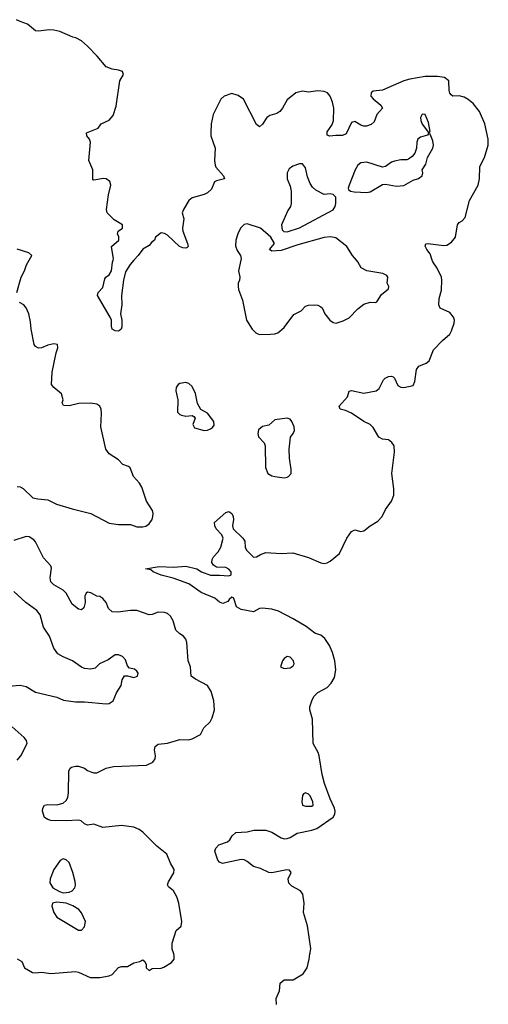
# Model space of a CAD drawing. Header units: inches. Extents: x 2001573 to 2220545, y 644482 to 846830.
# Tile 323 of 656: x 2046367 to 2049420, y 745151 to 751568. Entities that reach past the tile are written whole.
import ezdxf

# ---------------------------------------------------------------- set-up
doc = ezdxf.new("R2010")
doc.units = ezdxf.units.IN
doc.header["$MEASUREMENT"] = 0
doc.layers.add('C0744', color=7, linetype='Continuous')
doc.layers.add('C0745', color=7, linetype='Continuous')

msp = doc.modelspace()

# ---------------------------------------------------------------- linework, layer by layer
at = {"layer": 'C0744', "color": 5}
for points, elevation in [([(2046348, 749790), (2046377, 749890), (2046399.3, 749930), (2046412, 749970), (2046429.3, 750000)], 340), ([(2047111.9, 750000), (2047087.2, 749972.8), (2047056.5, 749923.5), (2047043.2, 749870), (2047031.4, 749770), (2047033.4, 749710), (2047023.2, 749650), (2047031.8, 749610), (2047033.8, 749566.2), (2047028.5, 749551.5), (2047017.7, 749542.3), (2047010, 749538.4), (2046990, 749539.5), (2046969.3, 749550), (2046964.5, 749570), (2046964.5, 749610), (2046957, 749630), (2046873.2, 749770), (2046879, 749790), (2046910, 749822), (2046922, 749878), (2046929.6, 749890.4), (2046950, 749905.5), (2046966, 749930), (2046971.5, 749988.5), (2046975.7, 750000)], 320), ([(2048039.5, 745150), (2048038, 745190), (2048060.2, 745239.8), (2048065.2, 745290), (2048090, 745310.5), (2048150, 745310.7), (2048214, 745350), (2048239.3, 745390), (2048254, 745446), (2048258.7, 745480), (2048259.6, 745486.5), (2048263.8, 745516.2), (2048242.3, 745662.2), (2048216.3, 745750), (2048219.7, 745810), (2048211.3, 745870), (2048196.2, 745890), (2048141.4, 745921.4), (2048121.2, 745941.2), (2048116.1, 745970), (2048135.6, 746010), (2048125.1, 746025.1), (2048107.1, 746027.1), (2048010, 746007.9), (2047990.7, 746010.7), (2047937.2, 746037.2), (2047890, 746049.7), (2047850, 746082.6), (2047830, 746092.2), (2047810, 746094.7), (2047688, 746070), (2047670, 746077.2), (2047657.2, 746090), (2047639.7, 746150), (2047644.4, 746170), (2047664.2, 746190), (2047721.2, 746210), (2047736.3, 746223.7), (2047752.3, 746250), (2047775.3, 746270), (2047850, 746275.8), (2047893.2, 746286.8), (2047970, 746286.5), (2048010, 746273.1), (2048070, 746236), (2048090, 746230.3), (2048110, 746231.4), (2048130, 746238.5), (2048174.4, 746265.6), (2048270, 746285.3), (2048302.7, 746297.3), (2048410, 746370.2), (2048420.9, 746390), (2048422.6, 746410), (2048418, 746430), (2048390, 746490.9), (2048353.6, 746590), (2048338.7, 746650), (2048319.5, 746770), (2048311.8, 746791.8), (2048279, 746850), (2048275.6, 747010), (2048257.8, 747070), (2048258.6, 747090), (2048269.8, 747129.8), (2048283.8, 747156.2), (2048310, 747183.5), (2048370, 747215.4), (2048396.6, 747243.4), (2048418.8, 747281.2), (2048426.3, 747330), (2048419.9, 747390), (2048404.4, 747444.4), (2048385, 747490), (2048355.4, 747535.4), (2048330, 747556.5), (2048290, 747570.7), (2048234, 747614), (2048150, 747663.6), (2048052.6, 747712.6), (2048010, 747726.5), (2047946.6, 747733.4), (2047930.2, 747729.7), (2047890, 747709.4), (2047810, 747725.2), (2047780.5, 747740.5), (2047764, 747790), (2047759.3, 747799.3), (2047750, 747804), (2047731.3, 747790), (2047722.8, 747777.2), (2047690, 747763.7), (2047670, 747772.7), (2047638.9, 747798.9), (2047550, 747835.1), (2047470, 747891.1), (2047367.4, 747927.4), (2047288, 747947.9), (2047237.2, 747970), (2047222.7, 747982.7), (2047186, 747990), (2047275.1, 748004.9), (2047370, 748000.7), (2047450, 748006), (2047521, 747990), (2047551.3, 747970), (2047610, 747947.6), (2047670, 747948.9), (2047730, 747943.6), (2047746, 747950), (2047746, 747970), (2047730, 747986), (2047710, 747997.2), (2047650, 747999.3), (2047630, 748013.2), (2047619.5, 748030), (2047621.3, 748050), (2047630, 748067.3), (2047660.4, 748099.6), (2047677.4, 748130), (2047692, 748190), (2047683.7, 748210), (2047647, 748250), (2047638, 748270), (2047637.2, 748290), (2047710, 748357.1), (2047730, 748363.8), (2047750, 748350.4), (2047758, 748330), (2047760.4, 748310), (2047753.4, 748270), (2047758.8, 748250), (2047820.7, 748190), (2047834.8, 748170), (2047835.5, 748130), (2047846, 748110), (2047890, 748066), (2047910, 748068), (2047936.6, 748083.4), (2047970, 748094.6), (2048070, 748088.2), (2048146.6, 748093.4), (2048250, 748063.1), (2048328.9, 748028.9), (2048350, 748024.4), (2048370, 748028.2), (2048390, 748039.3), (2048451.5, 748090), (2048498, 748190), (2048530, 748233), (2048550, 748243), (2048590, 748232.7), (2048610, 748236.4), (2048649.7, 748270.3), (2048701.3, 748298.7), (2048729.6, 748330.4), (2048750, 748374.8), (2048790, 748430.8), (2048804.2, 748470), (2048804.4, 748510), (2048790.9, 748610), (2048809.7, 748750), (2048806, 748790), (2048792.9, 748812.9), (2048770, 748829.6), (2048730, 748834.7), (2048706.1, 748846.1), (2048671.1, 748910), (2048650, 748929.7), (2048610, 748948.7), (2048530, 749003.1), (2048490, 749021.3), (2048455.3, 749030), (2048449.6, 749050), (2048502, 749110), (2048513.6, 749146.4), (2048530, 749150.4), (2048610, 749134.9), (2048690, 749148.5), (2048710, 749164.9), (2048738.2, 749221.8), (2048748, 749232), (2048770, 749242.3), (2048790, 749245.3), (2048800.3, 749240.3), (2048810, 749230.7), (2048830, 749183.8), (2048850, 749172.4), (2048870, 749170.4), (2048930, 749184.9), (2048941.6, 749210), (2048952.6, 749287.4), (2048967.6, 749310), (2049014.5, 749330), (2049035.9, 749344.1), (2049063.5, 749416.5), (2049122.3, 749477.7), (2049170, 749519.3), (2049181, 749539), (2049198.9, 749590), (2049199.8, 749610), (2049194.6, 749630), (2049170, 749659.8), (2049107, 749687), (2049097.4, 749710), (2049099.7, 749750), (2049115.4, 749804.6), (2049118.5, 749870), (2049115.1, 749890), (2049088, 749947.9), (2049058.9, 749990), (2049055.7, 750000)], 320), ([(2047808.5, 750000), (2047793.4, 749930), (2047800.7, 749890), (2047798.8, 749870), (2047790.7, 749850), (2047790.6, 749829.4), (2047793, 749810), (2047819.2, 749739.2), (2047845.5, 749610), (2047882.8, 749550), (2047906.6, 749526.6), (2047919.9, 749519.9), (2047930, 749516.3), (2048001.5, 749518.5), (2048030, 749520.5), (2048050, 749528), (2048090, 749560.7), (2048154, 749646), (2048201.2, 749670), (2048230, 749700.7), (2048250, 749708.2), (2048290.5, 749710.5), (2048310, 749707.3), (2048330, 749697.3), (2048337.3, 749690), (2048354.8, 749650), (2048388.7, 749608.7), (2048410, 749593.4), (2048430, 749590.4), (2048475.6, 749604.4), (2048514.3, 749625.7), (2048570, 749683), (2048610, 749713.4), (2048650, 749726), (2048685.4, 749725.4), (2048694, 749730), (2048723.7, 749776.3), (2048770, 749814), (2048773.2, 749830), (2048762, 749850), (2048765.2, 749890), (2048760.2, 749900.2), (2048734.2, 749914.2), (2048630, 749931.8), (2048592.7, 749950), (2048569.3, 749990), (2048560.8, 750000)], 340), ([(2046350, 748525.3), (2046370, 748523.7), (2046390, 748513.7), (2046452.7, 748452.8), (2046484.9, 748445), (2046550, 748438.7), (2046606.8, 748410), (2046710, 748379.1), (2046830.2, 748350.2), (2046950, 748286.3), (2047010, 748277.4), (2047090, 748277.1), (2047130, 748263.8), (2047170, 748262), (2047190, 748267.2), (2047210, 748281.6), (2047229.6, 748310), (2047234.7, 748330), (2047236.3, 748350), (2047231.5, 748370), (2047193.6, 748430), (2047162.4, 748522.4), (2047147.6, 748547.6), (2047109.6, 748590), (2047086.8, 748646.8), (2047075.9, 748655.9), (2047039, 748670), (2047010, 748699), (2046950, 748739.3), (2046928, 748768), (2046895.3, 748915.3), (2046901, 749001), (2046898, 749030), (2046889.5, 749049.5), (2046870, 749062.7), (2046829.6, 749069.6), (2046753, 749067), (2046690, 749051.8), (2046652.5, 749052.5), (2046643.7, 749070), (2046649.5, 749090), (2046640.7, 749130), (2046589.7, 749169.7), (2046575.6, 749190), (2046578.3, 749270), (2046603.9, 749396.1), (2046615.1, 749430), (2046612.7, 749450), (2046590, 749456), (2046550, 749446.6), (2046510.3, 749429.6), (2046490, 749427), (2046470, 749437.2), (2046462, 749450), (2046441.1, 749550), (2046438, 749598), (2046427.6, 749650), (2046409.6, 749690), (2046394, 749710), (2046365.7, 749725.7)], 340), ([(2046350, 745446.8), (2046382, 745430), (2046398, 745390), (2046450, 745358), (2046470, 745355.5), (2046510, 745361.3), (2046570, 745352.4), (2046730, 745364.9), (2046750, 745361.6), (2046826.7, 745326.7), (2046890, 745326), (2046950, 745337.1), (2046970, 745346), (2047010, 745390.4), (2047030, 745398.4), (2047070, 745398.8), (2047110, 745421), (2047149, 745431), (2047170, 745442), (2047182, 745430), (2047192, 745410), (2047192, 745390), (2047210, 745372), (2047230, 745384.7), (2047290, 745386.8), (2047306.8, 745393.2), (2047356.6, 745423.4), (2047373.3, 745446.7), (2047373.6, 745470), (2047370.6, 745480), (2047368.6, 745486.5), (2047361.6, 745510), (2047361.1, 745550), (2047386.6, 745633.4), (2047418.3, 745661.7), (2047423.5, 745690), (2047403.8, 745810), (2047391.5, 745851.5), (2047370, 745891.6), (2047337.5, 745917.5), (2047329.8, 745929.8), (2047336.8, 745950), (2047371.3, 746008.7), (2047373.4, 746030), (2047350.7, 746070.7), (2047326.2, 746130), (2047261, 746181), (2047170, 746274), (2047146.3, 746290), (2047110, 746305), (2047030, 746317), (2046910, 746303.5), (2046850, 746324.5), (2046810, 746319.5), (2046790, 746327.3), (2046767.3, 746347.3), (2046750, 746352.1), (2046670, 746346.9), (2046569.8, 746349.8), (2046550, 746355.6), (2046530, 746369.6), (2046515.8, 746410), (2046518, 746430), (2046529.8, 746450.2), (2046550, 746454), (2046610, 746451.7), (2046650, 746463.1), (2046670, 746479.1), (2046680.1, 746499.9), (2046686.2, 746530), (2046688.1, 746670), (2046695.1, 746690), (2046704.2, 746695.8), (2046730, 746702.7), (2046750, 746702.2), (2046790.2, 746690.2), (2046810, 746674.4), (2046830, 746666.7), (2046850, 746660.4), (2046870, 746660.5), (2046930, 746690.7), (2046978, 746702), (2047193.2, 746710), (2047234.5, 746730), (2047249.6, 746750), (2047252, 746770), (2047245.4, 746810), (2047250, 746830.5), (2047270, 746846.4), (2047330, 746852.4), (2047410, 746877.1), (2047470, 746874.9), (2047490, 746880.4), (2047546, 746910), (2047566.5, 746953.5), (2047607.6, 746992.4), (2047621.8, 747018.2), (2047636.2, 747070), (2047632.8, 747130), (2047615.6, 747190), (2047591.9, 747230), (2047513.7, 747270), (2047484, 747290), (2047480.4, 747350), (2047464.8, 747390), (2047456.3, 747510), (2047449.7, 747530), (2047435.6, 747550), (2047410, 747566), (2047384.2, 747590), (2047367.7, 747650), (2047350, 747681.3), (2047330, 747697.2), (2047310, 747705.1), (2047270, 747706), (2047230, 747691.1), (2047210, 747689.7), (2047130, 747716.9), (2047090, 747717.7), (2047007.1, 747707.1), (2046970, 747709.7), (2046946.6, 747730), (2046930, 747768.7), (2046910, 747795.3), (2046889.3, 747809.3), (2046870, 747812), (2046830, 747833.6), (2046810, 747836.2), (2046800.7, 747830), (2046792.4, 747810), (2046793.8, 747770), (2046784.8, 747735.2), (2046770, 747721.6), (2046750, 747726.9), (2046710, 747759.6), (2046670, 747829.7), (2046650, 747851.2), (2046590, 747885.1), (2046570, 747905.1), (2046565.8, 747930), (2046574.3, 747994.3), (2046569.7, 748009.7), (2046521.5, 748061.5), (2046470, 748165.2), (2046458.6, 748178.6), (2046430, 748198.4), (2046410, 748199.6), (2046330, 748174)], 340), ([(2046294.5, 747225.5), (2046370, 747231.5), (2046410, 747222.8), (2046470, 747184.6), (2046610, 747152.2), (2046653.7, 747133.7), (2046730, 747122.6), (2046790, 747123.1), (2046930, 747108.7), (2046950, 747112.7), (2046977, 747130), (2046998.7, 747181.3), (2047029.4, 747230), (2047034.8, 747265.2), (2047050, 747292), (2047070, 747292), (2047110, 747280.7), (2047134, 747290), (2047139, 747310), (2047130, 747322), (2047115.1, 747335.1), (2047082, 747342), (2047070, 747358), (2047057.2, 747397.2), (2047037.4, 747417.4), (2047010, 747427.8), (2046990, 747429.6), (2046944.6, 747395.4), (2046887.3, 747370), (2046858.5, 747341.5), (2046830, 747335.1), (2046790, 747340.5), (2046770, 747348.2), (2046710.7, 747390.7), (2046650, 747414.7), (2046615.3, 747435.3), (2046590, 747472), (2046561.8, 747550), (2046521.5, 747610), (2046501.1, 747690), (2046478, 747718), (2046408.3, 747770), (2046330, 747840.5)], 360), ([(2046350, 746743), (2046375.1, 746770), (2046416, 746850), (2046412, 746870), (2046397, 746890), (2046318.9, 746958.9)], 360)]:
    msp.add_lwpolyline(points, dxfattribs=dict(at, elevation=elevation))
for points, elevation in [([(2047450, 749204.2), (2047410, 749196.9), (2047399.1, 749190), (2047386.4, 749170), (2047384.4, 749150), (2047398, 749090), (2047394.8, 749010), (2047410, 748994.8), (2047422, 748990), (2047450, 748984.9), (2047490, 748987.3), (2047502.8, 748982.8), (2047510.5, 748970), (2047494.9, 748930), (2047507, 748907), (2047570, 748890.3), (2047590, 748892.2), (2047610, 748902), (2047623.7, 748910), (2047634, 748926), (2047632.8, 748950), (2047590, 749004.5), (2047546.6, 749026.6), (2047526.3, 749066.3), (2047511.9, 749131.9), (2047490, 749178), (2047470, 749196.9)], 340), ([(2048110, 748971.5), (2048030, 748959.3), (2047990, 748925.2), (2047950, 748917.2), (2047924.2, 748895.8), (2047918, 748870), (2047922.6, 748850), (2047960.7, 748810), (2047967.7, 748790), (2047968.4, 748650), (2047984.9, 748610), (2048010, 748595.6), (2048030, 748590.3), (2048090, 748582.8), (2048110, 748585.7), (2048119.3, 748590), (2048135.1, 748610), (2048136.6, 748636.6), (2048125.2, 748710), (2048124, 748770), (2048132.5, 748847.5), (2048150, 748871.3), (2048157, 748890), (2048154.5, 748914.5), (2048140.7, 748950), (2048130, 748963.7)], 340), ([(2048110, 747417.2), (2048090, 747405.2), (2048079.1, 747390), (2048066.8, 747350), (2048090, 747339.1), (2048130, 747344.9), (2048150, 747358), (2048154.5, 747370), (2048152.3, 747390), (2048130, 747413.2)], 340), ([(2048230, 746529.4), (2048216.3, 746523.7), (2048208.8, 746511.2), (2048204.9, 746470), (2048208.8, 746450), (2048230, 746442.3), (2048270, 746443.7), (2048278.4, 746450), (2048277.7, 746470), (2048258.9, 746510), (2048250, 746521.6)], 340), ([(2046650, 746099.6), (2046630, 746089.4), (2046590.3, 746030), (2046565.7, 745970), (2046562.8, 745942.8), (2046583, 745910), (2046625.6, 745885.6), (2046650, 745878.6), (2046690, 745881.5), (2046709.8, 745890.2), (2046727.6, 745910), (2046731.2, 745928.8), (2046728.5, 745951.5), (2046714.4, 746010), (2046690, 746074.5), (2046670, 746093.3)], 360), ([(2046610, 745817.4), (2046582, 745810), (2046576.4, 745790), (2046588.7, 745750), (2046610, 745720.3), (2046750, 745634.6), (2046770, 745634.9), (2046790, 745656.3), (2046795.1, 745690), (2046770, 745746.6), (2046753.3, 745770), (2046713.3, 745793.3), (2046670, 745809.8)], 360)]:
    msp.add_lwpolyline(points, close=True, dxfattribs=dict(at, elevation=elevation))
at = {"layer": 'C0745', "color": 5}
for points, elevation in [([(2046975.7, 750000), (2046979.3, 750010), (2046965.2, 750090), (2047013, 750130), (2047013.8, 750153.8), (2047004, 750170), (2047009, 750190), (2047038, 750210), (2047038, 750230), (2046983.6, 750263.6), (2046938, 750310), (2046933.3, 750330), (2046946.2, 750426.2), (2046960.3, 750490), (2046953.7, 750513.7), (2046931.3, 750531.3), (2046913.5, 750533.5), (2046850, 750520.9), (2046844.4, 750524.4), (2046844.2, 750590), (2046818, 750650), (2046828.5, 750770), (2046822.6, 750790), (2046804.2, 750810), (2046801.6, 750830), (2046878.7, 750861.3), (2046898.7, 750890), (2046950, 750913.1), (2046976.2, 750943.8), (2046996.8, 751003.2), (2047018.9, 751170), (2047043.6, 751210), (2047037, 751230), (2047010, 751238.9), (2046970, 751244.5), (2046930, 751259.5), (2046873, 751330), (2046810, 751395.1), (2046770, 751429.7), (2046732.7, 751450), (2046713.9, 751453.9), (2046628.7, 751490), (2046590, 751498.7), (2046558.5, 751501.5), (2046490, 751492.7), (2046470, 751496), (2046419.1, 751539.1), (2046370, 751555.3), (2046347.5, 751567.5)], 320), ([(2049055.7, 750000), (2049042, 750042), (2049019.5, 750070), (2049009.3, 750090.7), (2049014, 750106), (2049026, 750110), (2049130, 750095.3), (2049150, 750098.7), (2049181.5, 750118.5), (2049205.6, 750150), (2049219.6, 750230), (2049230, 750244.9), (2049250, 750256.3), (2049270, 750278.8), (2049297.6, 750390), (2049354, 750490), (2049363.5, 750530), (2049365.7, 750610), (2049396.4, 750670), (2049420.4, 750750), (2049420.3, 750790), (2049398.8, 750890), (2049362, 750970), (2049321.3, 751021.3), (2049290, 751047.7), (2049263.2, 751063.2), (2049230, 751070.7), (2049190, 751069.8), (2049178.2, 751078.2), (2049169.2, 751089.2), (2049165.7, 751105.7), (2049163.7, 751170), (2049135.4, 751190), (2049090, 751198.3), (2049010, 751197.7), (2048910, 751180), (2048870.8, 751169.2), (2048730, 751109), (2048670, 751102.8), (2048657.2, 751090), (2048655.5, 751070), (2048670, 751051.6), (2048719.5, 751010), (2048730.4, 750990), (2048694.4, 750950), (2048677.4, 750902.6), (2048656.3, 750883.7), (2048626, 750874), (2048610, 750873.7), (2048590, 750881), (2048550, 750904.7), (2048530, 750897.6), (2048495.4, 750824.6), (2048470, 750813.6), (2048426.2, 750813.8), (2048387.6, 750807.6), (2048370, 750815.3), (2048370, 750836.3), (2048400, 750880), (2048411.5, 750908.5), (2048413.4, 750990), (2048405.7, 751030), (2048389.9, 751069.9), (2048372.4, 751090), (2048350, 751100.5), (2048310, 751103.8), (2048250, 751095.3), (2048210, 751101.1), (2048166.7, 751090), (2048110, 751044.5), (2048079.2, 750990), (2048062.3, 750970), (2048043.4, 750956.6), (2047997.8, 750942.2), (2047976.4, 750930), (2047950, 750887.3), (2047930, 750869.7), (2047910, 750884.4), (2047825.3, 751050), (2047790, 751074.5), (2047750, 751086.2), (2047699.5, 751070), (2047677.3, 751050), (2047628.7, 750950), (2047614.9, 750890), (2047611.8, 750830), (2047613.4, 750810), (2047641.5, 750730), (2047636.5, 750650), (2047640.3, 750620.3), (2047646.2, 750606.2), (2047694.6, 750550), (2047700.7, 750530), (2047650, 750517.2), (2047637.1, 750510), (2047615.9, 750464.1), (2047590, 750439.1), (2047570, 750428.7), (2047490, 750407.3), (2047470.3, 750389.7), (2047434.8, 750330), (2047426.8, 750310), (2047437.3, 750270), (2047427.2, 750210), (2047429.4, 750189.4), (2047461.5, 750110), (2047464.4, 750090), (2047457.8, 750082.2), (2047450, 750078), (2047430, 750080.4), (2047409.1, 750089.1), (2047330, 750163.6), (2047310, 750174.5), (2047290, 750178), (2047252, 750150), (2047244.7, 750130), (2047225.2, 750114.8), (2047210, 750095.3), (2047170, 750073.2), (2047139.1, 750030), (2047111.9, 750000)], 320), ([(2048560.8, 750000), (2048535.1, 750030), (2048498.4, 750090), (2048427, 750147), (2048391.7, 750151.7), (2048350, 750147.4), (2048179.3, 750100.7), (2048070, 750064), (2048010, 750059), (2047995.3, 750070), (2048028, 750110), (2048004, 750150), (2047937.2, 750210), (2047850, 750238), (2047830, 750232.6), (2047806.3, 750210), (2047787.5, 750172.5), (2047775.2, 750130), (2047773.1, 750093.1), (2047783.4, 750063.4), (2047806.8, 750030), (2047810.9, 750010.9), (2047808.5, 750000)], 340), ([(2046429.3, 750000), (2046446.6, 750030), (2046427.8, 750047.8), (2046350, 750071.5)], 340)]:
    msp.add_lwpolyline(points, dxfattribs=dict(at, elevation=elevation))
at = {"layer": 'C0745', "color": 5, "elevation": 340}
for points in [[(2048990, 750952.3), (2048979.1, 750930), (2048980.5, 750910), (2048990, 750886.8), (2049030, 750832), (2049042, 750838), (2049030, 750898), (2049010, 750948.7)], [(2049030, 750826), (2049024.7, 750815.3), (2048978.4, 750801.6), (2048962, 750790), (2048954.9, 750770), (2048953, 750730), (2048941.7, 750698.3), (2048924.2, 750675.8), (2048900.9, 750659.1), (2048890, 750654.5), (2048850, 750654), (2048810, 750646.6), (2048790, 750639.5), (2048750, 750611.8), (2048730, 750607.6), (2048630, 750638.5), (2048590, 750634), (2048570, 750618.7), (2048554, 750590), (2048513.4, 750490), (2048507.7, 750470), (2048510, 750462), (2048522, 750450), (2048545.8, 750445.8), (2048630, 750441.3), (2048650, 750444.9), (2048730, 750493.4), (2048750, 750495.5), (2048822.3, 750482.3), (2048870, 750486), (2048930, 750522), (2048966.3, 750533.7), (2048988.7, 750550), (2048994, 750570), (2048988.7, 750590), (2049013.1, 750626.9), (2049024.5, 750670), (2049059.7, 750730), (2049062.4, 750750), (2049058, 750778), (2049042, 750822)], [(2048210, 750629.2), (2048190, 750629.2), (2048146.6, 750613.4), (2048123.9, 750596.1), (2048110.5, 750570), (2048110.5, 750530), (2048130, 750482), (2048136.3, 750450), (2048136, 750370), (2048131.3, 750350), (2048114.8, 750325.2), (2048073.4, 750230), (2048077.3, 750197.3), (2048087.5, 750187.5), (2048110, 750184.9), (2048190, 750210.3), (2048410, 750328.8), (2048423, 750350), (2048427.8, 750370), (2048426.6, 750410), (2048410, 750429.3), (2048390, 750432.7), (2048350, 750429.4), (2048297.2, 750457.2), (2048275.9, 750475.9), (2048260.1, 750500.1), (2048242.6, 750542.6), (2048230, 750602)]]:
    msp.add_lwpolyline(points, close=True, dxfattribs=at)

doc.saveas('drawing.dxf')
